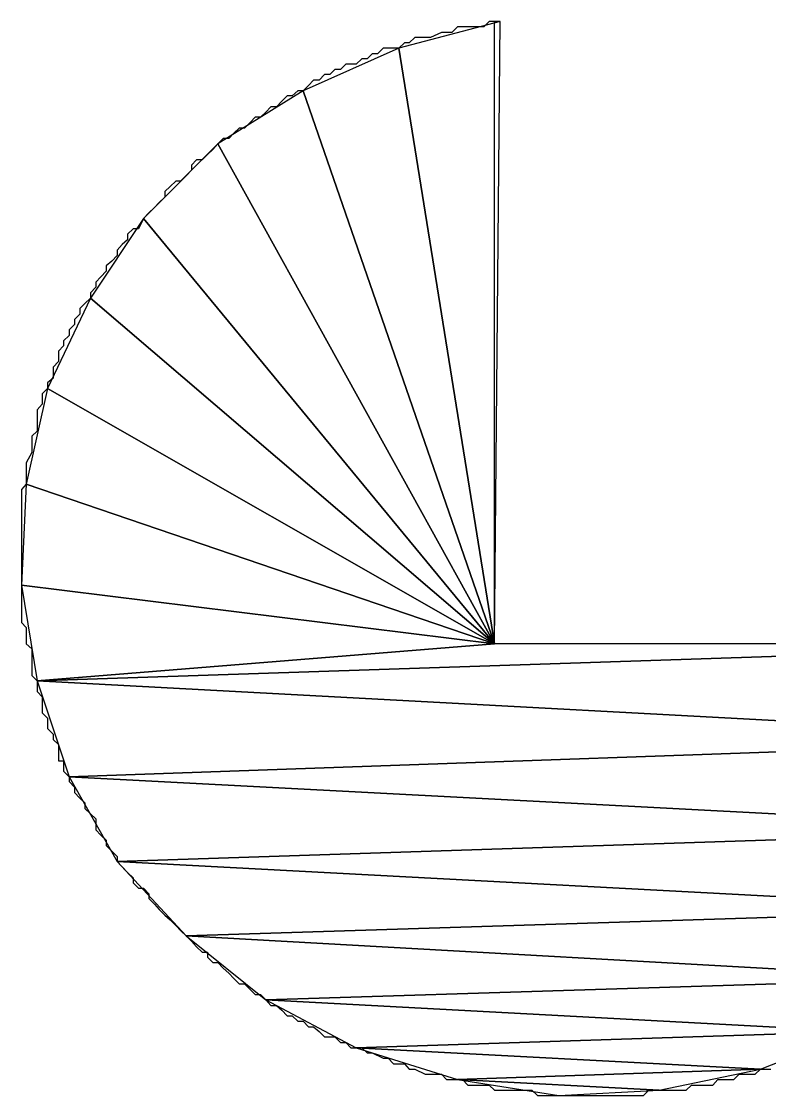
# Model space of a CAD drawing. Extents: x -495905 to -478420, y -1113297 to -1107716.
# Drawn here: x -494254.222 to -494252.829, y -1110711.403 to -1110709.4 of the extents above; entities that cross this region are included whole.
import ezdxf

# ---------------------------------------------------------------- set-up
doc = ezdxf.new("R2010")
doc.units = 0
doc.layers.add('legenda', color=7, linetype='Continuous')

msp = doc.modelspace()

# ---------------------------------------------------------------- linework, layer by layer
at = {"layer": 'legenda'}
for p, q in [((-494253.3393, -1110710.5604), (-494253.3393, -1110709.3996)), ((-494253.3393, -1110709.3996), (-494253.3291, -1110709.3996)), ((-494253.3393, -1110710.5604), (-494253.3393, -1110709.3996)), ((-494253.3393, -1110709.3996), (-494253.3291, -1110709.3996)), ((-494252.1101, -1110710.5604), (-494253.3393, -1110710.5604)), ((-494252.1101, -1110710.5604), (-494253.3393, -1110710.5604))]:
    msp.add_line(p, q, dxfattribs=at)
for points in [[(-494253.3291, -1110709.3996), (-494253.3495, -1110709.3996), (-494253.3597, -1110709.4098), (-494253.3689, -1110709.4098), (-494253.3791, -1110709.4098), (-494253.3893, -1110709.4098), (-494253.4087, -1110709.4098), (-494253.4189, -1110709.42), (-494253.4291, -1110709.42), (-494253.4383, -1110709.42), (-494253.4587, -1110709.4292), (-494253.4689, -1110709.4292), (-494253.4781, -1110709.4292), (-494253.4881, -1110709.4292), (-494253.4985, -1110709.4394), (-494253.5075, -1110709.4394), (-494253.5177, -1110709.4496), (-494253.5381, -1110709.4496), (-494253.5473, -1110709.4496), (-494253.5575, -1110709.4598), (-494253.5677, -1110709.4598), (-494253.5769, -1110709.469), (-494253.5871, -1110709.469), (-494253.5973, -1110709.4792), (-494253.6167, -1110709.4792), (-494253.6269, -1110709.4894), (-494253.6371, -1110709.4894), (-494253.6463, -1110709.4984), (-494253.6565, -1110709.4984), (-494253.6667, -1110709.5088), (-494253.6769, -1110709.5088), (-494253.6861, -1110709.5188), (-494253.6963, -1110709.5292), (-494253.7065, -1110709.5292), (-494253.7167, -1110709.5382), (-494253.7259, -1110709.5382), (-494253.7361, -1110709.5484), (-494253.7463, -1110709.5586), (-494253.7565, -1110709.5586), (-494253.7657, -1110709.5688), (-494253.7759, -1110709.578), (-494253.7861, -1110709.578), (-494253.7953, -1110709.5882), (-494253.8055, -1110709.5984), (-494253.8157, -1110709.5984), (-494253.8259, -1110709.6076), (-494253.8349, -1110709.6178), (-494253.8453, -1110709.6178), (-494253.8553, -1110709.628), (-494253.8645, -1110709.6382), (-494253.8747, -1110709.6474), (-494253.8849, -1110709.6576), (-494253.8951, -1110709.6576), (-494253.9043, -1110709.6678), (-494253.9043, -1110709.677), (-494253.9145, -1110709.6872), (-494253.9247, -1110709.6974), (-494253.9339, -1110709.6974), (-494253.9441, -1110709.7076), (-494253.9543, -1110709.7168), (-494253.9543, -1110709.727), (-494253.9645, -1110709.7372), (-494253.9737, -1110709.7464), (-494253.9839, -1110709.7566), (-494253.9941, -1110709.7668), (-494253.9941, -1110709.7668), (-494254.0033, -1110709.7862), (-494254.0135, -1110709.7862), (-494254.0237, -1110709.7964), (-494254.0237, -1110709.8066), (-494254.0339, -1110709.8158), (-494254.0431, -1110709.826), (-494254.0431, -1110709.8362), (-494254.0533, -1110709.8464), (-494254.0635, -1110709.8556), (-494254.0635, -1110709.8656), (-494254.0737, -1110709.876), (-494254.0829, -1110709.886), (-494254.0829, -1110709.8952), (-494254.0931, -1110709.9054), (-494254.0931, -1110709.9156), (-494254.1033, -1110709.9258), (-494254.1125, -1110709.935), (-494254.1125, -1110709.9452), (-494254.1227, -1110709.9554), (-494254.1227, -1110709.9646), (-494254.1329, -1110709.9748), (-494254.1329, -1110709.985), (-494254.1431, -1110709.9952), (-494254.1431, -1110710.0044), (-494254.1523, -1110710.0146), (-494254.1523, -1110710.034), (-494254.1625, -1110710.0442), (-494254.1625, -1110710.0544), (-494254.1625, -1110710.0646), (-494254.1727, -1110710.0738), (-494254.1727, -1110710.084), (-494254.1829, -1110710.0942), (-494254.1829, -1110710.1034), (-494254.1829, -1110710.1136), (-494254.1921, -1110710.1238)], [(-494253.3291, -1110709.3996), (-494253.3495, -1110709.3996), (-494253.3597, -1110709.4098), (-494253.3689, -1110709.4098), (-494253.3791, -1110709.4098), (-494253.3893, -1110709.4098), (-494253.4087, -1110709.4098), (-494253.4189, -1110709.42), (-494253.4291, -1110709.42), (-494253.4383, -1110709.42), (-494253.4587, -1110709.4292), (-494253.4689, -1110709.4292), (-494253.4781, -1110709.4292), (-494253.4881, -1110709.4292), (-494253.4985, -1110709.4394), (-494253.5075, -1110709.4394), (-494253.5177, -1110709.4496), (-494253.5381, -1110709.4496), (-494253.5473, -1110709.4496), (-494253.5575, -1110709.4598), (-494253.5677, -1110709.4598), (-494253.5769, -1110709.469), (-494253.5871, -1110709.469), (-494253.5973, -1110709.4792), (-494253.6167, -1110709.4792), (-494253.6269, -1110709.4894), (-494253.6371, -1110709.4894), (-494253.6463, -1110709.4984), (-494253.6565, -1110709.4984), (-494253.6667, -1110709.5088), (-494253.6769, -1110709.5088), (-494253.6861, -1110709.5188), (-494253.6963, -1110709.5292), (-494253.7065, -1110709.5292), (-494253.7167, -1110709.5382), (-494253.7259, -1110709.5382), (-494253.7361, -1110709.5484), (-494253.7463, -1110709.5586), (-494253.7565, -1110709.5586), (-494253.7657, -1110709.5688), (-494253.7759, -1110709.578), (-494253.7861, -1110709.578), (-494253.7953, -1110709.5882), (-494253.8055, -1110709.5984), (-494253.8157, -1110709.5984), (-494253.8259, -1110709.6076), (-494253.8349, -1110709.6178), (-494253.8453, -1110709.6178), (-494253.8553, -1110709.628), (-494253.8645, -1110709.6382), (-494253.8747, -1110709.6474), (-494253.8849, -1110709.6576), (-494253.8951, -1110709.6576), (-494253.9043, -1110709.6678), (-494253.9043, -1110709.677), (-494253.9145, -1110709.6872), (-494253.9247, -1110709.6974), (-494253.9339, -1110709.6974), (-494253.9441, -1110709.7076), (-494253.9543, -1110709.7168), (-494253.9543, -1110709.727), (-494253.9645, -1110709.7372), (-494253.9737, -1110709.7464), (-494253.9839, -1110709.7566), (-494253.9941, -1110709.7668), (-494253.9941, -1110709.7668), (-494254.0033, -1110709.7862), (-494254.0135, -1110709.7862), (-494254.0237, -1110709.7964), (-494254.0237, -1110709.8066), (-494254.0339, -1110709.8158), (-494254.0431, -1110709.826), (-494254.0431, -1110709.8362), (-494254.0533, -1110709.8464), (-494254.0635, -1110709.8556), (-494254.0635, -1110709.8656), (-494254.0737, -1110709.876), (-494254.0829, -1110709.886), (-494254.0829, -1110709.8952), (-494254.0931, -1110709.9054), (-494254.0931, -1110709.9156), (-494254.1033, -1110709.9258), (-494254.1125, -1110709.935), (-494254.1125, -1110709.9452), (-494254.1227, -1110709.9554), (-494254.1227, -1110709.9646), (-494254.1329, -1110709.9748), (-494254.1329, -1110709.985), (-494254.1431, -1110709.9952), (-494254.1431, -1110710.0044), (-494254.1523, -1110710.0146), (-494254.1523, -1110710.034), (-494254.1625, -1110710.0442), (-494254.1625, -1110710.0544), (-494254.1625, -1110710.0646), (-494254.1727, -1110710.0738), (-494254.1727, -1110710.084), (-494254.1829, -1110710.0942), (-494254.1829, -1110710.1034), (-494254.1829, -1110710.1136), (-494254.1921, -1110710.1238)], [(-494254.1921, -1110710.1238), (-494254.1921, -1110710.1432), (-494254.1921, -1110710.1534), (-494254.1921, -1110710.1636), (-494254.2021, -1110710.1728), (-494254.2021, -1110710.183), (-494254.2021, -1110710.1932), (-494254.2021, -1110710.2034), (-494254.2125, -1110710.2228), (-494254.2125, -1110710.2328), (-494254.2125, -1110710.2432), (-494254.2125, -1110710.2522), (-494254.2125, -1110710.2624), (-494254.2215, -1110710.2726), (-494254.2215, -1110710.2828), (-494254.2215, -1110710.3022), (-494254.2215, -1110710.3124), (-494254.2215, -1110710.3216), (-494254.2215, -1110710.3318), (-494254.2215, -1110710.342), (-494254.2215, -1110710.3522), (-494254.2215, -1110710.3716), (-494254.2215, -1110710.3818), (-494254.2215, -1110710.391), (-494254.2215, -1110710.4012), (-494254.2215, -1110710.4114), (-494254.2215, -1110710.4216), (-494254.2215, -1110710.441), (-494254.2215, -1110710.4512)], [(-494254.1921, -1110710.1238), (-494254.1921, -1110710.1432), (-494254.1921, -1110710.1534), (-494254.1921, -1110710.1636), (-494254.2021, -1110710.1728), (-494254.2021, -1110710.183), (-494254.2021, -1110710.1932), (-494254.2021, -1110710.2034), (-494254.2125, -1110710.2228), (-494254.2125, -1110710.2328), (-494254.2125, -1110710.2432), (-494254.2125, -1110710.2522), (-494254.2125, -1110710.2624), (-494254.2215, -1110710.2726), (-494254.2215, -1110710.2828), (-494254.2215, -1110710.3022), (-494254.2215, -1110710.3124), (-494254.2215, -1110710.3216), (-494254.2215, -1110710.3318), (-494254.2215, -1110710.342), (-494254.2215, -1110710.3522), (-494254.2215, -1110710.3716), (-494254.2215, -1110710.3818), (-494254.2215, -1110710.391), (-494254.2215, -1110710.4012), (-494254.2215, -1110710.4114), (-494254.2215, -1110710.4216), (-494254.2215, -1110710.441), (-494254.2215, -1110710.4512)], [(-494254.2215, -1110710.4512), (-494254.2215, -1110710.4604), (-494254.2215, -1110710.4706), (-494254.2215, -1110710.4808), (-494254.2215, -1110710.491), (-494254.2215, -1110710.5002), (-494254.2215, -1110710.5206), (-494254.2125, -1110710.5298), (-494254.2125, -1110710.54), (-494254.2125, -1110710.5502), (-494254.2125, -1110710.5604), (-494254.2021, -1110710.5696), (-494254.2021, -1110710.59), (-494254.2021, -1110710.6), (-494254.2021, -1110710.6092), (-494254.2021, -1110710.6194), (-494254.1921, -1110710.6296), (-494254.1921, -1110710.6398), (-494254.1921, -1110710.649), (-494254.1829, -1110710.6592), (-494254.1829, -1110710.6786), (-494254.1829, -1110710.6888), (-494254.1727, -1110710.699), (-494254.1727, -1110710.7092), (-494254.1727, -1110710.7184), (-494254.1625, -1110710.7286), (-494254.1625, -1110710.7388), (-494254.1523, -1110710.748), (-494254.1523, -1110710.7582), (-494254.1523, -1110710.7786), (-494254.1431, -1110710.7786), (-494254.1431, -1110710.798), (-494254.1329, -1110710.8082), (-494254.1329, -1110710.8174), (-494254.1227, -1110710.8276), (-494254.1227, -1110710.8378), (-494254.1125, -1110710.848), (-494254.1033, -1110710.8572), (-494254.1033, -1110710.8674), (-494254.0931, -1110710.8776), (-494254.0829, -1110710.8868), (-494254.0829, -1110710.897), (-494254.0829, -1110710.9072), (-494254.0737, -1110710.9174), (-494254.0635, -1110710.9264), (-494254.0635, -1110710.9368), (-494254.0533, -1110710.9468), (-494254.0431, -1110710.9572), (-494254.0431, -1110710.9662), (-494254.0339, -1110710.9764), (-494254.0237, -1110710.9866), (-494254.0135, -1110710.9968), (-494254.0135, -1110711.006), (-494254.0033, -1110711.0162), (-494253.9941, -1110711.0162), (-494253.9839, -1110711.0264), (-494253.9839, -1110711.0356), (-494253.9737, -1110711.0458), (-494253.9645, -1110711.056), (-494253.9543, -1110711.0662), (-494253.9441, -1110711.0754), (-494253.9441, -1110711.0754), (-494253.9339, -1110711.0856), (-494253.9247, -1110711.0958), (-494253.9145, -1110711.105), (-494253.9043, -1110711.1152), (-494253.8951, -1110711.1254), (-494253.8849, -1110711.1356), (-494253.8747, -1110711.1356), (-494253.8747, -1110711.1448), (-494253.8645, -1110711.155), (-494253.8553, -1110711.155), (-494253.8453, -1110711.1652), (-494253.8349, -1110711.1744), (-494253.8259, -1110711.1846), (-494253.8157, -1110711.1948), (-494253.8055, -1110711.1948), (-494253.7953, -1110711.205), (-494253.7861, -1110711.2142), (-494253.7759, -1110711.2142), (-494253.7657, -1110711.2244), (-494253.7565, -1110711.2346), (-494253.7463, -1110711.2346), (-494253.7361, -1110711.2438), (-494253.7259, -1110711.254), (-494253.7167, -1110711.254), (-494253.7065, -1110711.2642), (-494253.6963, -1110711.2642), (-494253.6861, -1110711.2744), (-494253.6769, -1110711.2744), (-494253.6667, -1110711.2836), (-494253.6565, -1110711.2936), (-494253.6371, -1110711.2936), (-494253.6269, -1110711.304), (-494253.6167, -1110711.304), (-494253.6075, -1110711.314), (-494253.5973, -1110711.314), (-494253.5871, -1110711.314), (-494253.5769, -1110711.3232), (-494253.5677, -1110711.3232), (-494253.5473, -1110711.3334)], [(-494254.2215, -1110710.4512), (-494254.2215, -1110710.4604), (-494254.2215, -1110710.4706), (-494254.2215, -1110710.4808), (-494254.2215, -1110710.491), (-494254.2215, -1110710.5002), (-494254.2215, -1110710.5206), (-494254.2125, -1110710.5298), (-494254.2125, -1110710.54), (-494254.2125, -1110710.5502), (-494254.2125, -1110710.5604), (-494254.2021, -1110710.5696), (-494254.2021, -1110710.59), (-494254.2021, -1110710.6), (-494254.2021, -1110710.6092), (-494254.2021, -1110710.6194), (-494254.1921, -1110710.6296), (-494254.1921, -1110710.6398), (-494254.1921, -1110710.649), (-494254.1829, -1110710.6592), (-494254.1829, -1110710.6786), (-494254.1829, -1110710.6888), (-494254.1727, -1110710.699), (-494254.1727, -1110710.7092), (-494254.1727, -1110710.7184), (-494254.1625, -1110710.7286), (-494254.1625, -1110710.7388), (-494254.1523, -1110710.748), (-494254.1523, -1110710.7582), (-494254.1523, -1110710.7786), (-494254.1431, -1110710.7786), (-494254.1431, -1110710.798), (-494254.1329, -1110710.8082), (-494254.1329, -1110710.8174), (-494254.1227, -1110710.8276), (-494254.1227, -1110710.8378), (-494254.1125, -1110710.848), (-494254.1033, -1110710.8572), (-494254.1033, -1110710.8674), (-494254.0931, -1110710.8776), (-494254.0829, -1110710.8868), (-494254.0829, -1110710.897), (-494254.0829, -1110710.9072), (-494254.0737, -1110710.9174), (-494254.0635, -1110710.9264), (-494254.0635, -1110710.9368), (-494254.0533, -1110710.9468), (-494254.0431, -1110710.9572), (-494254.0431, -1110710.9662), (-494254.0339, -1110710.9764), (-494254.0237, -1110710.9866), (-494254.0135, -1110710.9968), (-494254.0135, -1110711.006), (-494254.0033, -1110711.0162), (-494253.9941, -1110711.0162), (-494253.9839, -1110711.0264), (-494253.9839, -1110711.0356), (-494253.9737, -1110711.0458), (-494253.9645, -1110711.056), (-494253.9543, -1110711.0662), (-494253.9441, -1110711.0754), (-494253.9441, -1110711.0754), (-494253.9339, -1110711.0856), (-494253.9247, -1110711.0958), (-494253.9145, -1110711.105), (-494253.9043, -1110711.1152), (-494253.8951, -1110711.1254), (-494253.8849, -1110711.1356), (-494253.8747, -1110711.1356), (-494253.8747, -1110711.1448), (-494253.8645, -1110711.155), (-494253.8553, -1110711.155), (-494253.8453, -1110711.1652), (-494253.8349, -1110711.1744), (-494253.8259, -1110711.1846), (-494253.8157, -1110711.1948), (-494253.8055, -1110711.1948), (-494253.7953, -1110711.205), (-494253.7861, -1110711.2142), (-494253.7759, -1110711.2142), (-494253.7657, -1110711.2244), (-494253.7565, -1110711.2346), (-494253.7463, -1110711.2346), (-494253.7361, -1110711.2438), (-494253.7259, -1110711.254), (-494253.7167, -1110711.254), (-494253.7065, -1110711.2642), (-494253.6963, -1110711.2642), (-494253.6861, -1110711.2744), (-494253.6769, -1110711.2744), (-494253.6667, -1110711.2836), (-494253.6565, -1110711.2936), (-494253.6371, -1110711.2936), (-494253.6269, -1110711.304), (-494253.6167, -1110711.304), (-494253.6075, -1110711.314), (-494253.5973, -1110711.314), (-494253.5871, -1110711.314), (-494253.5769, -1110711.3232), (-494253.5677, -1110711.3232), (-494253.5473, -1110711.3334)], [(-494253.5473, -1110711.3334), (-494253.5381, -1110711.3334), (-494253.5279, -1110711.3436), (-494253.5177, -1110711.3436), (-494253.5075, -1110711.3436), (-494253.4985, -1110711.3538), (-494253.4881, -1110711.3538), (-494253.4689, -1110711.363), (-494253.4587, -1110711.363), (-494253.4485, -1110711.363), (-494253.4383, -1110711.363), (-494253.4291, -1110711.3732), (-494253.4087, -1110711.3732), (-494253.3995, -1110711.3732), (-494253.3893, -1110711.3834), (-494253.3791, -1110711.3834), (-494253.3689, -1110711.3834), (-494253.3495, -1110711.3834), (-494253.3393, -1110711.3926), (-494253.3291, -1110711.3926), (-494253.3199, -1110711.3926), (-494253.3097, -1110711.3926), (-494253.2893, -1110711.3926), (-494253.2801, -1110711.3926), (-494253.2699, -1110711.3926), (-494253.2597, -1110711.4028), (-494253.2505, -1110711.4028), (-494253.2301, -1110711.4028), (-494253.2199, -1110711.4028)], [(-494253.5473, -1110711.3334), (-494253.5381, -1110711.3334), (-494253.5279, -1110711.3436), (-494253.5177, -1110711.3436), (-494253.5075, -1110711.3436), (-494253.4985, -1110711.3538), (-494253.4881, -1110711.3538), (-494253.4689, -1110711.363), (-494253.4587, -1110711.363), (-494253.4485, -1110711.363), (-494253.4383, -1110711.363), (-494253.4291, -1110711.3732), (-494253.4087, -1110711.3732), (-494253.3995, -1110711.3732), (-494253.3893, -1110711.3834), (-494253.3791, -1110711.3834), (-494253.3689, -1110711.3834), (-494253.3495, -1110711.3834), (-494253.3393, -1110711.3926), (-494253.3291, -1110711.3926), (-494253.3199, -1110711.3926), (-494253.3097, -1110711.3926), (-494253.2893, -1110711.3926), (-494253.2801, -1110711.3926), (-494253.2699, -1110711.3926), (-494253.2597, -1110711.4028), (-494253.2505, -1110711.4028), (-494253.2301, -1110711.4028), (-494253.2199, -1110711.4028)], [(-494253.2199, -1110711.4028), (-494253.2107, -1110711.4028), (-494253.2005, -1110711.4028), (-494253.1903, -1110711.4028), (-494253.1709, -1110711.4028), (-494253.1607, -1110711.4028), (-494253.1505, -1110711.4028), (-494253.1413, -1110711.4028), (-494253.1209, -1110711.4028), (-494253.1119, -1110711.4028), (-494253.1017, -1110711.4028), (-494253.0915, -1110711.4028), (-494253.0721, -1110711.4028), (-494253.0619, -1110711.4028), (-494253.0517, -1110711.3926), (-494253.0425, -1110711.3926), (-494253.0323, -1110711.3926), (-494253.0119, -1110711.3926), (-494253.0027, -1110711.3926), (-494252.9925, -1110711.3926), (-494252.9823, -1110711.3926), (-494252.9721, -1110711.3834), (-494252.9527, -1110711.3834), (-494252.9425, -1110711.3834), (-494252.9323, -1110711.3834), (-494252.9231, -1110711.3732), (-494252.9129, -1110711.3732), (-494252.8935, -1110711.3732), (-494252.8833, -1110711.363), (-494252.8731, -1110711.363), (-494252.8629, -1110711.363), (-494252.8537, -1110711.363), (-494252.8435, -1110711.3538), (-494252.8241, -1110711.3538)], [(-494253.2199, -1110711.4028), (-494253.2107, -1110711.4028), (-494253.2005, -1110711.4028), (-494253.1903, -1110711.4028), (-494253.1709, -1110711.4028), (-494253.1607, -1110711.4028), (-494253.1505, -1110711.4028), (-494253.1413, -1110711.4028), (-494253.1209, -1110711.4028), (-494253.1119, -1110711.4028), (-494253.1017, -1110711.4028), (-494253.0915, -1110711.4028), (-494253.0721, -1110711.4028), (-494253.0619, -1110711.4028), (-494253.0517, -1110711.3926), (-494253.0425, -1110711.3926), (-494253.0323, -1110711.3926), (-494253.0119, -1110711.3926), (-494253.0027, -1110711.3926), (-494252.9925, -1110711.3926), (-494252.9823, -1110711.3926), (-494252.9721, -1110711.3834), (-494252.9527, -1110711.3834), (-494252.9425, -1110711.3834), (-494252.9323, -1110711.3834), (-494252.9231, -1110711.3732), (-494252.9129, -1110711.3732), (-494252.8935, -1110711.3732), (-494252.8833, -1110711.363), (-494252.8731, -1110711.363), (-494252.8629, -1110711.363), (-494252.8537, -1110711.363), (-494252.8435, -1110711.3538), (-494252.8241, -1110711.3538)]]:
    msp.add_lwpolyline(points, dxfattribs=at)
for points in [[(-494253.3291, -1110709.3996), (-494253.5177, -1110709.4496), (-494253.3393, -1110710.5604)], [(-494253.3291, -1110709.3996), (-494253.5177, -1110709.4496), (-494253.3393, -1110710.5604)], [(-494253.5177, -1110709.4496), (-494253.6963, -1110709.5292), (-494253.3393, -1110710.5604)], [(-494253.5177, -1110709.4496), (-494253.6963, -1110709.5292), (-494253.3393, -1110710.5604)], [(-494253.6963, -1110709.5292), (-494253.8553, -1110709.628), (-494253.3393, -1110710.5604)], [(-494253.6963, -1110709.5292), (-494253.8553, -1110709.628), (-494253.3393, -1110710.5604)], [(-494253.8553, -1110709.628), (-494253.9941, -1110709.7668), (-494253.3393, -1110710.5604)], [(-494253.8553, -1110709.628), (-494253.9941, -1110709.7668), (-494253.3393, -1110710.5604)], [(-494253.9941, -1110709.7668), (-494254.0931, -1110709.9156), (-494253.3393, -1110710.5604)], [(-494253.9941, -1110709.7668), (-494254.0931, -1110709.9156), (-494253.3393, -1110710.5604)], [(-494254.0931, -1110709.9156), (-494254.1727, -1110710.084), (-494253.3393, -1110710.5604)], [(-494254.0931, -1110709.9156), (-494254.1727, -1110710.084), (-494253.3393, -1110710.5604)], [(-494254.1727, -1110710.084), (-494254.2125, -1110710.2624), (-494253.3393, -1110710.5604)], [(-494254.1727, -1110710.084), (-494254.2125, -1110710.2624), (-494253.3393, -1110710.5604)], [(-494254.2125, -1110710.2624), (-494254.2215, -1110710.4512), (-494253.3393, -1110710.5604)], [(-494254.2125, -1110710.2624), (-494254.2215, -1110710.4512), (-494253.3393, -1110710.5604)], [(-494254.2215, -1110710.4512), (-494254.1921, -1110710.6296), (-494253.3393, -1110710.5604)], [(-494254.2215, -1110710.4512), (-494254.1921, -1110710.6296), (-494253.3393, -1110710.5604)], [(-494252.1101, -1110710.5604), (-494254.1921, -1110710.6296), (-494252.1591, -1110710.7388)], [(-494254.1921, -1110710.6296), (-494252.1101, -1110710.5604), (-494253.3393, -1110710.5604)], [(-494252.1101, -1110710.5604), (-494254.1921, -1110710.6296), (-494252.1591, -1110710.7388)], [(-494254.1921, -1110710.6296), (-494252.1101, -1110710.5604), (-494253.3393, -1110710.5604)], [(-494254.1921, -1110710.6296), (-494254.1329, -1110710.8082), (-494252.1591, -1110710.7388)], [(-494254.1921, -1110710.6296), (-494254.1329, -1110710.8082), (-494252.1591, -1110710.7388)], [(-494252.1591, -1110710.7388), (-494254.1329, -1110710.8082), (-494252.2489, -1110710.9072)], [(-494252.1591, -1110710.7388), (-494254.1329, -1110710.8082), (-494252.2489, -1110710.9072)], [(-494254.1329, -1110710.8082), (-494254.0431, -1110710.9662), (-494252.2489, -1110710.9072)], [(-494254.1329, -1110710.8082), (-494254.0431, -1110710.9662), (-494252.2489, -1110710.9072)], [(-494252.2489, -1110710.9072), (-494254.0431, -1110710.9662), (-494252.3581, -1110711.056)], [(-494252.2489, -1110710.9072), (-494254.0431, -1110710.9662), (-494252.3581, -1110711.056)], [(-494254.0431, -1110710.9662), (-494253.9145, -1110711.105), (-494252.3581, -1110711.056)], [(-494254.0431, -1110710.9662), (-494253.9145, -1110711.105), (-494252.3581, -1110711.056)], [(-494252.3581, -1110711.056), (-494253.9145, -1110711.105), (-494252.4967, -1110711.1846)], [(-494252.3581, -1110711.056), (-494253.9145, -1110711.105), (-494252.4967, -1110711.1846)], [(-494253.9145, -1110711.105), (-494253.7657, -1110711.2244), (-494252.4967, -1110711.1846)], [(-494253.9145, -1110711.105), (-494253.7657, -1110711.2244), (-494252.4967, -1110711.1846)], [(-494252.4967, -1110711.1846), (-494253.7657, -1110711.2244), (-494252.6651, -1110711.2836)], [(-494252.4967, -1110711.1846), (-494253.7657, -1110711.2244), (-494252.6651, -1110711.2836)], [(-494253.7657, -1110711.2244), (-494253.5973, -1110711.314), (-494252.6651, -1110711.2836)], [(-494253.7657, -1110711.2244), (-494253.5973, -1110711.314), (-494252.6651, -1110711.2836)], [(-494252.6651, -1110711.2836), (-494253.5973, -1110711.314), (-494252.8435, -1110711.3538)], [(-494252.6651, -1110711.2836), (-494253.5973, -1110711.314), (-494252.8435, -1110711.3538)], [(-494253.5973, -1110711.314), (-494253.4087, -1110711.3732), (-494252.8435, -1110711.3538)], [(-494253.5973, -1110711.314), (-494253.4087, -1110711.3732), (-494252.8435, -1110711.3538)], [(-494252.8435, -1110711.3538), (-494253.4087, -1110711.3732), (-494253.0323, -1110711.3926)], [(-494252.8435, -1110711.3538), (-494253.4087, -1110711.3732), (-494253.0323, -1110711.3926)], [(-494253.4087, -1110711.3732), (-494253.2199, -1110711.4028), (-494253.0323, -1110711.3926)], [(-494253.4087, -1110711.3732), (-494253.2199, -1110711.4028), (-494253.0323, -1110711.3926)]]:
    msp.add_lwpolyline(points, close=True, dxfattribs=at)

doc.saveas('drawing.dxf')
